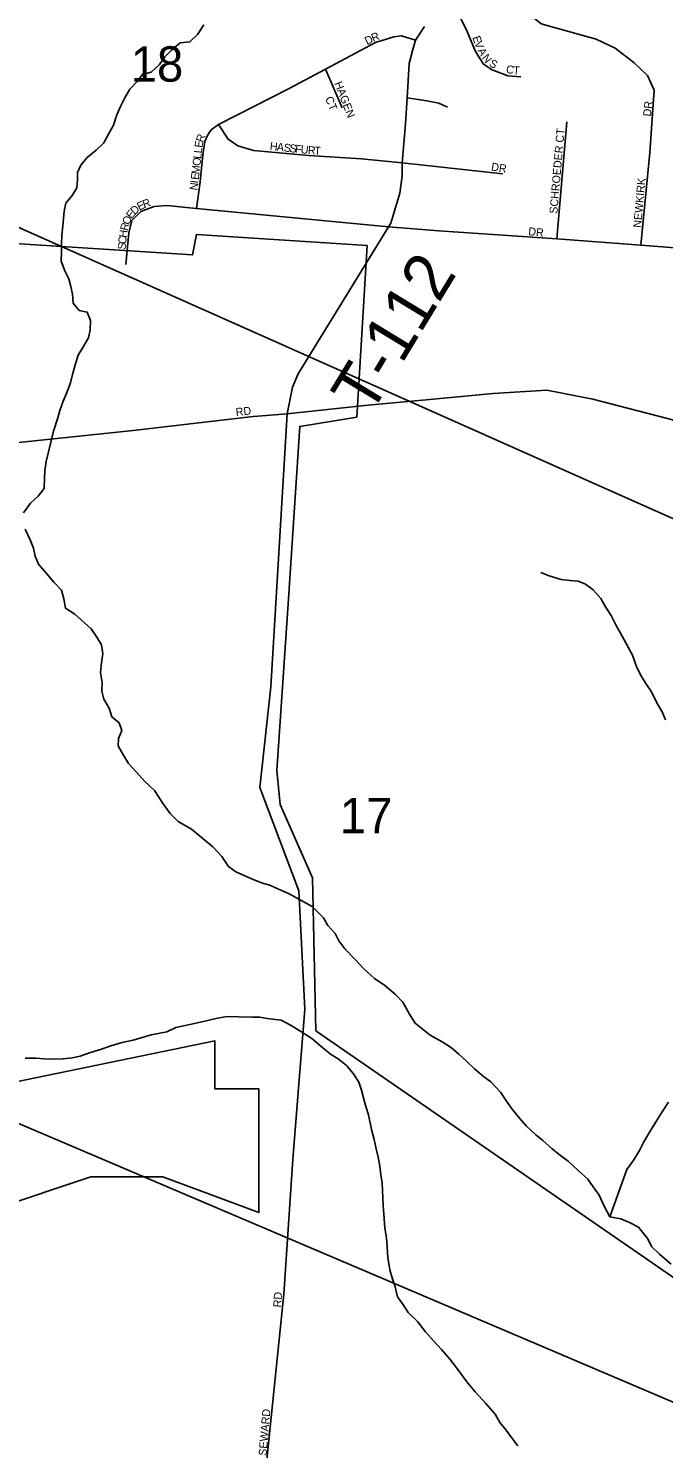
# Model space of a CAD drawing. Extents: x 1310247 to 1552180, y 377264 to 706493.
# Drawn here: x 1403845 to 1407817, y 496050 to 504859 of the extents above; entities that cross this region are included whole.
import ezdxf

# ---------------------------------------------------------------- set-up
doc = ezdxf.new("R2010")
doc.units = 0
for name, color, linetype in [('GM_X_City_Street', 7, 'Continuous'), ('GM_X_City_Street_Text', 7, 'Continuous'), ('GM_X_Corporation', 7, 'Continuous'), ('GM_X_County_Road', 7, 'Continuous'), ('GM_X_Minor_River', 7, 'Continuous'), ('GM_X_Section', 7, 'Continuous'), ('GM_X_Section_Text', 7, 'Continuous'), ('GM_X_Township_Road', 7, 'Continuous'), ('GM_X_Township_Road_Text', 7, 'Continuous'), ('GM_X_Township_Subdivision', 7, 'Continuous'), ('GM_X_Township_Subdivision_Text', 7, 'Continuous')]:
    doc.layers.add(name, color=color, linetype=linetype)

msp = doc.modelspace()

# ---------------------------------------------------------------- linework, layer by layer
at = {"layer": 'GM_X_City_Street'}
for points in [[(1405074.3, 491795.6), (1405075.4, 491816.2), (1405227.7, 494498.3), (1405308.5, 495649.4), (1405442, 496947.5), (1405499.1, 497790.7), (1405574.9, 498729.9), (1405537.1, 499467.6), (1405292.7, 500114.7), (1405362, 500743.4), (1405463.4, 502449.6)], [(1405254.2, 502433.3), (1405463.4, 502449.6)], [(1405463.4, 502449.6), (1405947.8, 502501.4), (1405991, 502505.4)], [(1402855.6, 502265.6), (1402910.6, 502252.7), (1403089.7, 502223.3), (1403214.7, 502222.1), (1403366.7, 502226.8), (1404501.4, 502345.8), (1405251.3, 502433.1), (1405254.2, 502433.3)]]:
    msp.add_lwpolyline(points, dxfattribs=at)
at = {"layer": 'GM_X_Corporation'}
for points in [[(1403039.8, 503558.4), (1404872.8, 503442.3), (1404896, 503569.9), (1405963.3, 503500.3), (1405897.9, 502429.3), (1405541.8, 502370.9), (1405472.6, 501293.4), (1405398.1, 500220), (1405419.4, 500007.5), (1405621.3, 499550.5), (1405642.5, 498594), (1408287.2, 496769.7), (1407786.6, 490846.5), (1407516.5, 487360.3), (1408816.3, 487360.2), (1408816.7, 485446), (1408882.7, 485446), (1408882.8, 484653.9), (1407307.1, 484653.9), (1406966.2, 480245.7), (1402616, 481497.1)], [(1403636.7, 497481.3), (1404236.7, 497681.3), (1404686.7, 497681.3), (1405286.6, 497457.9), (1405286.7, 498230.7), (1405011.7, 498230.7), (1405011.7, 498530.7), (1402636.9, 498042.1)], [(1402636.9, 498042.1), (1405011.7, 498530.7), (1405011.7, 498230.7), (1405286.7, 498230.7), (1405286.6, 497457.9), (1404686.7, 497681.3), (1404236.7, 497681.3), (1403636.7, 497481.3)]]:
    msp.add_lwpolyline(points, dxfattribs=at)
at = {"layer": 'GM_X_County_Road'}
msp.add_lwpolyline([(1405991, 502505.4), (1406308.5, 502534.4), (1406750.5, 502576.8), (1407085.1, 502597.2), (1407373.4, 502540.3), (1408000.8, 502378.7), (1408435.2, 502266.5), (1408747.1, 502181)], dxfattribs=at)
at = {"layer": 'GM_X_Minor_River'}
for points in [[(1403957.8, 502151.2), (1403971.6, 502211), (1403987.5, 502272.7), (1404003.5, 502340.5), (1404030, 502424), (1404043.4, 502469.7), (1404063.3, 502529.3), (1404086.9, 502582.8), (1404110.7, 502642.3), (1404122.3, 502694.1), (1404140.3, 502761.8), (1404158, 502815.4), (1404187.5, 502864.7), (1404221.4, 502923.9), (1404232.9, 502973.7), (1404234.6, 503031.8), (1404214.1, 503084.6), (1404164.2, 503094.2), (1404125.4, 503141.5), (1404123.1, 503197.8), (1404112.4, 503244.3), (1404099.8, 503292.8), (1404075.2, 503343.8), (1404050.9, 503402.7), (1404054.5, 503458.8), (1404054.1, 503511), (1404055.6, 503565.1), (1404061.4, 503623.2), (1404066.7, 503669.2), (1404070.1, 503715.2), (1404079.6, 503765.1), (1404119.2, 503814.1), (1404148.7, 503861.3), (1404154.2, 503911.3), (1404153.5, 503957.5), (1404174.9, 504003), (1404214.5, 504052), (1404270, 504096.5), (1404317.5, 504143.2), (1404349.3, 504200.4), (1404379, 504253.7), (1404398.9, 504317.3), (1404422.5, 504368.8), (1404448.2, 504424.2), (1404479.9, 504477.4), (1404523.4, 504524.2), (1404558.9, 504569.3), (1404613.5, 504583.7), (1404665.1, 504632.3), (1404698.6, 504679.4), (1404742, 504724.2), (1404795.5, 504766.8), (1404855.9, 504773), (1404903.4, 504819.7), (1404943.3, 504880.7)], [(1403815.9, 501830.4), (1403859.8, 501891.3), (1403907.2, 501934), (1403944.8, 501983), (1403946.7, 502047.2), (1403950.1, 502093.2), (1403957.8, 502151.2)], [(1407863.8, 497134.8), (1407791.4, 497195.2), (1407740.7, 497246.9), (1407716, 497293.8), (1407657.9, 497365.9), (1407602.6, 497395.7), (1407549.1, 497419.4), (1407479.2, 497431.5), (1407446.9, 497492.8), (1407413, 497566), (1407376.4, 497619.3), (1407341.7, 497666.6), (1407281, 497720.6), (1407218.5, 497778.7), (1407171.4, 497814.2), (1407118.5, 497856), (1407061.8, 497907.9), (1407016.7, 497943.4), (1406956.1, 497999.5), (1406915.4, 498046.9), (1406868.9, 498104.5), (1406834.2, 498153.7), (1406795.8, 498211.1), (1406735.5, 498275.1), (1406690.3, 498308.6), (1406633.5, 498356.5), (1406586.7, 498402.1), (1406535.8, 498447.8), (1406490.8, 498487.3), (1406431.8, 498525.3), (1406356.7, 498565.7), (1406262.6, 498640.8), (1406228.1, 498698.1), (1406186.2, 498773.6), (1406137.5, 498823.3), (1406072.9, 498877.4), (1406010, 498921.5), (1405941.5, 498983.8), (1405890.9, 499037.5), (1405824.7, 499105.8), (1405786, 499155.1), (1405763.3, 499202), (1405716.6, 499251.6), (1405690, 499300.5), (1405619.8, 499370.9), (1405521, 499424.1), (1405471.7, 499451.7), (1405410.3, 499479.7), (1405354.8, 499503.5), (1405309, 499516.9), (1405251.5, 499538.7), (1405194, 499564.6), (1405142.6, 499588.2), (1405097.3, 499619.7), (1405055.1, 499683.2), (1404998.6, 499743.1), (1404937.9, 499793.2), (1404865.4, 499853.6), (1404782.6, 499902.3), (1404731.8, 499952), (1404689.4, 500011.5), (1404633.7, 500095.5), (1404575.2, 500151.5), (1404520.7, 500211.3), (1404472.1, 500265), (1404437.7, 500322.2), (1404407.2, 500375.4), (1404410.5, 500421.4), (1404430.1, 500471), (1404413.4, 500517.7), (1404368.3, 500555.2), (1404351.9, 500609.9), (1404317.4, 500667.1), (1404304.8, 500715.7), (1404308.4, 500769.7), (1404298.2, 500832.3), (1404304.1, 500894.3), (1404311.7, 500950.3), (1404303.3, 501006.7), (1404274.6, 501053.8), (1404238, 501105), (1404136.3, 501196.5), (1404079.3, 501234.3), (1404068.9, 501292.8), (1404054.5, 501347.5), (1404005.8, 501397.1), (1403961.2, 501448.7), (1403910.8, 501510.4), (1403888.2, 501559.3), (1403877.6, 501609.8), (1403857.1, 501662.6), (1403826.9, 501727.7)], [(1407827.6, 500537.8), (1407807, 500586.5), (1407772.6, 500643.8), (1407740.4, 500711), (1407709.7, 500758.1), (1407677, 500807.3), (1407648.6, 500864.3), (1407620.8, 500941.5), (1407580.8, 501014.9), (1407546.5, 501078.2), (1407518, 501131.2), (1407487.6, 501188.4), (1407453.1, 501243.6), (1407422.5, 501294.7), (1407376, 501350.3), (1407326.8, 501383.9), (1407281.2, 501403.4), (1407231.1, 501406.9), (1407175.2, 501414.7), (1407099.6, 501437), (1407048, 501456.7)], [(1405338.3, 498671.1), (1405292.4, 498678.5), (1405246.2, 498679.9), (1405160, 498680.5), (1405085.8, 498682.8), (1405019.2, 498670.8), (1404940.3, 498651.1), (1404855.6, 498633.6), (1404768.7, 498614.2), (1404711.7, 498587.9), (1404614.8, 498568.8), (1404501.5, 498536.1), (1404432.8, 498520.1), (1404361.9, 498500.2), (1404303.1, 498479.9), (1404228.2, 498456.1), (1404169.4, 498435.9), (1404120.9, 498425.3), (1404064.5, 498419), (1404002.3, 498416.9), (1403946.1, 498418.6), (1403894, 498422.2), (1403825.8, 498422.3)], [(1406905.2, 496000), (1406864.6, 496051.5), (1406831.9, 496098.6), (1406793.1, 496146), (1406762.6, 496199.1), (1406704.3, 496265.1), (1406638.2, 496337.3), (1406585.9, 496401.2), (1406529.9, 496477.1), (1406481.6, 496538.8), (1406427.3, 496602.7), (1406378.7, 496656.4), (1406328.2, 496712.1), (1406277.9, 496777.8), (1406219.4, 496833.8), (1406186.7, 496885), (1406152, 496932.2), (1406137.8, 496994.9), (1406119.4, 497049.6), (1406104.8, 497100.3), (1406093, 497176.9), (1406088.9, 497243.2), (1406084.6, 497299.6), (1406074.3, 497360.1), (1406070.1, 497420.4), (1406062.5, 497502.9), (1406061.9, 497551.1), (1406056.5, 497641.6), (1406048, 497694), (1406041.6, 497748.4), (1406031.2, 497805), (1406018.7, 497855.5), (1406006.4, 497914.1), (1405990.1, 497976.8), (1405970.7, 498067.7), (1405954.2, 498120.4), (1405939.8, 498175), (1405927.2, 498223.6), (1405910.5, 498272.2), (1405878, 498325.4), (1405833.4, 498377), (1405782.4, 498418.7), (1405735.1, 498448.2), (1405674.4, 498498.2), (1405617.6, 498546.1), (1405548.6, 498590.4), (1405487.5, 498626.4), (1405426.3, 498660.3), (1405338.3, 498671.1)], [(1407479.2, 497431.5), (1407566.7, 497675.7), (1407586.3, 497727.3), (1407630.2, 497788.2), (1407666, 497845.3), (1407691.7, 497900.7), (1407738.1, 497977.6), (1407776, 498036.6), (1407805.6, 498087.9), (1407845.5, 498148.9)]]:
    msp.add_lwpolyline(points, dxfattribs=at)
at = {"layer": 'GM_X_Section'}
for points in [[(1403401, 509422.4), (1404092.3, 509111.6), (1409190.5, 506806), (1408766.1, 501397.1), (1402970.8, 503976.8)], [(1402970.8, 503976.8), (1408766.1, 501397.1), (1408325.7, 496082.6), (1402585.9, 498525.4)], [(1402585.9, 498525.4), (1408325.7, 496082.6), (1407876.5, 490818.2), (1402124.4, 492869.7)]]:
    msp.add_lwpolyline(points, close=True, dxfattribs=at)
at = {"layer": 'GM_X_Township_Road'}
for points in [[(1406027.6, 503504.9), (1406097.2, 503618.4), (1406111, 503641.1), (1406167.9, 503828.3), (1406182.3, 503933.7), (1406182.3, 504017.2), (1406203.3, 504261), (1406212.8, 504424.7), (1406225.2, 504638.1), (1406248.1, 504725.6), (1406266, 504785.2), (1406321.4, 504868.7)], [(1405463.4, 502449.6), (1405497.6, 502615.8), (1405533, 502698.2), (1406027.6, 503504.9)]]:
    msp.add_lwpolyline(points, dxfattribs=at)
at = {"layer": 'GM_X_Township_Subdivision'}
for points in [[(1407672.5, 503502.6), (1407729.2, 504082), (1407757.1, 504472.3), (1407715.3, 504564), (1407631.7, 504641.6), (1407512.2, 504735.2), (1407394.7, 504791), (1407050.2, 504886.6), (1406976.5, 504946.4), (1406883, 505111.7), (1406855.1, 505187.4)], [(1406503.6, 505006.2), (1406582.8, 504853.7), (1406640, 504713.3), (1406689.8, 504633.7), (1406743.6, 504599.8), (1406843.2, 504562), (1406922.8, 504556)], [(1404896.4, 503732.4), (1404919.3, 503899.8), (1404936.7, 504068), (1404949, 504151.7), (1404967.4, 504192.7), (1404989.4, 504223.3), (1405035.5, 504256.9), (1405476, 504481.5), (1405703.8, 504603), (1406016, 504768.9), (1406129.7, 504804.9), (1406178.1, 504811.2), (1406266, 504785.2)], [(1405703.8, 504603), (1405806.7, 504361.2)], [(1406212.8, 504424.7), (1406335.4, 504404.6), (1406411, 504390.7), (1406465.1, 504365.4)], [(1405035.5, 504256.9), (1405095.9, 504165.8), (1405154.6, 504123.8), (1405252.2, 504094.9), (1405597.3, 504063.8), (1405928.1, 504042.2), (1406182.3, 504017.2), (1406811.3, 503948.5)], [(1407147.8, 503542.2), (1407211.5, 504273.2)], [(1404456.3, 503382.4), (1404473.6, 503579.9), (1404493.5, 503657.7), (1404549.3, 503713.5), (1404632.9, 503745.4), (1404711.4, 503751.6), (1404896.4, 503732.4), (1406097.2, 503618.4), (1406411.1, 503592.1), (1407147.8, 503542.2), (1407672.5, 503502.6), (1408071.7, 503472.5), (1408829.5, 503418.4)]]:
    msp.add_lwpolyline(points, dxfattribs=at)

# ---------------------------------------------------------------- texts
at = {"layer": 'GM_X_City_Street_Text'}
for s, rotation, p in [('RD', 6.0117, (1405144.6, 502435)), ('RD', 86.98901, (1405426.6, 496864.6)), ('SEWARD', 85.07359, (1405334.2, 495936.5))]:
    msp.add_text(s, height=50, rotation=rotation, dxfattribs=at).set_placement(p)
at = {"layer": 'GM_X_Section_Text'}
for s, p in [('18', (1404485.6, 504524.8)), ('17', (1405792.4, 499828.4))]:
    msp.add_text(s, height=221, rotation=0.00001, dxfattribs=at).set_placement(p)
at = {"layer": 'GM_X_Township_Road_Text'}
msp.add_text('T-112', height=300, rotation=58.65017, dxfattribs=at).set_placement((1405981.8, 502432))
at = {"layer": 'GM_X_Township_Subdivision_Text'}
for s, rotation, p in [('R', 22.63574, (1406001.6, 504772.6)), ('D', 27.68423, (1405963.7, 504752.6)), ('E', 290.41376, (1406619.6, 504800.5)), ('V', 291.30133, (1406632.2, 504766.7)), ('A', 299.24225, (1406651.4, 504718.9)), ('N', 308.34579, (1406677.7, 504673.3)), ('S', 331.1042, (1406721.5, 504624.9)), ('C', 348.50909, (1406827.7, 504580.9)), ('T', 356.4623, (1406874, 504572.1)), ('HAGEN', 291.37045, (1405757.1, 504514.7)), ('CT', 292.37982, (1405699.5, 504420.5)), ('DR', 83.99458, (1407736.6, 504305.5)), ('SCHROEDER CT', 85.0536, (1407151.4, 503698.1)), ('E', 81.92784, (1404933.8, 504109.8)), ('R', 70.10195, (1404938.1, 504142)), ('H', 353.90118, (1405353.4, 504098.3)), ('A', 353.90118, (1405397.1, 504093.6)), ('S', 353.89662, (1405440.9, 504088.9)), ('S', 353.89818, (1405475.9, 504085.2)), ('F', 353.89662, (1405510.9, 504081.4)), ('U', 354.05611, (1405546, 504077.7)), ('R', 355.62828, (1405591.3, 504073)), ('T', 356.38089, (1405631.5, 504069.9)), ('O', 83.3955, (1404920.7, 503996.5)), ('L', 83.38673, (1404925.8, 504040.2)), ('L', 83.39493, (1404929.8, 504075.2)), ('E', 83.38673, (1404910.6, 503909.1)), ('M', 83.40048, (1404914.7, 503944.1)), ('DR', 350.5367, (1406735.5, 503970.6)), ('N', 83.3955, (1404903, 503843.5)), ('I', 83.39846, (1404908.1, 503887.2)), ('NEWKIRK', 84.80675, (1407675, 503610.1)), ('E', 26.96827, (1404540.4, 503717.9)), ('R', 20.25904, (1404570.3, 503733.2)), ('O', 67.32801, (1404475.8, 503626.1)), ('E', 51.76682, (1404491, 503663.6)), ('D', 43.3771, (1404511.5, 503689.8)), ('H', 81.96262, (1404460.5, 503547.5)), ('R', 75.28053, (1404466.4, 503589.5)), ('DR', 353.99399, (1406968.2, 503565.8)), ('S', 85.09001, (1404454.2, 503473.6)), ('C', 85.09076, (1404457.2, 503508.7))]:
    msp.add_text(s, height=50, rotation=rotation, dxfattribs=at).set_placement(p)

doc.saveas('drawing.dxf')
